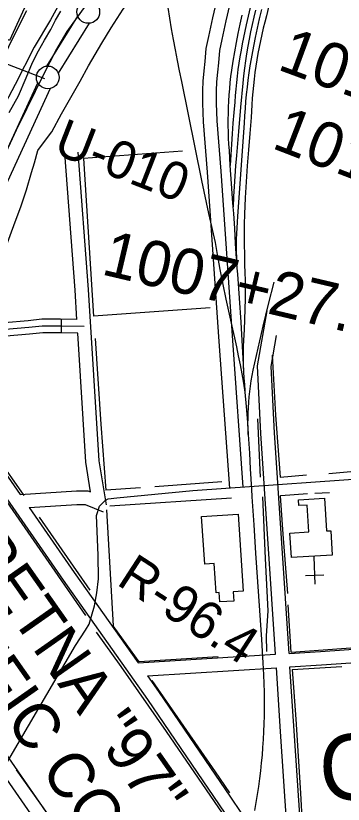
# Model space of a CAD drawing. Extents: x 3677843 to 3715951, y 511991 to 537744.
# Drawn here: x 3685293 to 3686015, y 520526 to 522265 of the extents above; entities that cross this region are included whole.
import ezdxf

# ---------------------------------------------------------------- set-up
doc = ezdxf.new("R2010")
doc.units = 0
for name, color, linetype in [('V-BLDG-OTLN', 7, 'Continuous'), ('V-CHAN-NAID', 7, 'Continuous'), ('V-FLOD-BASE', 7, 'Continuous'), ('V-LEVE-TOET', 7, 'Continuous'), ('V-RAIL-TRAK', 7, 'Continuous'), ('V-RIVR-RANG', 7, 'Continuous'), ('V-RIVR-RANG-IDEN', 7, 'Continuous'), ('V-ROAD-CNTR', 7, 'Continuous'), ('V-RRAP-RVMT', 7, 'Continuous'), ('V-SITE-OTLN', 7, 'Continuous'), ('V-SITE-VEGE', 7, 'Continuous'), ('V-SURV-IDEN', 7, 'Continuous'), ('V-SURV-LINE', 7, 'Continuous'), ('V-TOPO-GNAM-IDEN', 7, 'Continuous'), ('V-TOPO-SHOR', 7, 'Continuous')]:
    doc.layers.add(name, color=color, linetype=linetype)

msp = doc.modelspace()

# ---------------------------------------------------------------- linework, layer by layer
at = {"layer": 'V-BLDG-OTLN'}
for points in [[(3685897.2, 521124.1), (3685938.9, 521126.7), (3685935.2, 521186.1), (3685917, 521184.9), (3685916.2, 521197.5), (3685973.9, 521201.1), (3685978.4, 521128.9), (3685987.4, 521129.5), (3685990.7, 521075.8), (3685900.6, 521070.1)], [(3685783.1, 521165.8), (3685794.4, 520996.1), (3685772.2, 520994.6), (3685773.5, 520974.4), (3685743.2, 520972.4), (3685741.8, 520993.2), (3685734.6, 520992.7), (3685730.3, 521056.9), (3685709.7, 521055.6), (3685702.8, 521160.5)]]:
    msp.add_lwpolyline(points, close=True, dxfattribs=at)
at = {"layer": 'V-FLOD-BASE'}
msp.add_lwpolyline([(3685263, 521944.9), (3685294.7, 522013.4), (3685318, 522061.3), (3685355.8, 522137.4), (3685381.1, 522187.3), (3685406.3, 522230), (3685448.1, 522287.9)], dxfattribs=at)
at = {"layer": 'V-LEVE-TOET'}
for points in [[(3685184.8, 521571.8), (3685193.2, 521586.3), (3685212.4, 521629.8), (3685225.4, 521660.3), (3685249.8, 521713.5), (3685269.4, 521750.1), (3685281, 521779.9), (3685291.5, 521810.3), (3685304.1, 521843.1), (3685316.8, 521880.8), (3685327.7, 521919.2), (3685334, 521940.7), (3685341.8, 521968), (3685352.2, 521981.5), (3685372.8, 522008.7), (3685393.7, 522048.5), (3685435.3, 522120.3), (3685453.4, 522154.2), (3685483.1, 522204.3), (3685503.3, 522237.8), (3685529.5, 522279.2), (3685551.5, 522308.9), (3685559.9, 522319.8)], [(3685278.4, 522051.1), (3685298.7, 522088.4), (3685316.2, 522128.2), (3685329.8, 522162), (3685343.4, 522187.6), (3685356.7, 522211.1), (3685370, 522234.6), (3685380.8, 522254.6), (3685392.3, 522274.7)]]:
    msp.add_lwpolyline(points, dxfattribs=at)
at = {"layer": 'V-RAIL-TRAK'}
for points in [[(3685856.6, 522488.2), (3685801.3, 522244.9), (3685798, 522230.9), (3685795, 522216.8), (3685792.2, 522202.7), (3685789.6, 522188.6), (3685787.2, 522174.4), (3685784.9, 522160.2), (3685782.9, 522146), (3685781.1, 522131.7), (3685779.5, 522117.5), (3685778, 522103.2), (3685776.8, 522088.8), (3685775.8, 522074.5), (3685773.6, 522051.3), (3685771.5, 522028), (3685769.8, 522004.7), (3685768.3, 521981.4), (3685767, 521958.1), (3685766, 521934.8)], [(3685882.2, 522423.9), (3685845.7, 522264.6), (3685842.1, 522250.9), (3685838.7, 522237.1), (3685835.5, 522223.2), (3685832.4, 522209.3), (3685829.6, 522195.4), (3685827, 522181.4), (3685824.6, 522167.4), (3685822.4, 522153.4), (3685820.3, 522139.3), (3685818.5, 522125.2), (3685816.9, 522111.1), (3685815.5, 522096.9), (3685814.2, 522082.7), (3685813.2, 522068.6), (3685812.4, 522054.4), (3685811.8, 522040.2), (3685808.7, 522004.8), (3685805.9, 521969.3), (3685803.4, 521933.9), (3685801.1, 521898.4), (3685799, 521863), (3685797.2, 521827.5), (3685796.8, 521805.1), (3685796.7, 521782.8), (3685796.7, 521760.5), (3685797.1, 521738.1), (3685797.6, 521715.8), (3685798.3, 521698.4), (3685798.7, 521681.1), (3685798.9, 521663.7), (3685798.6, 521640.8), (3685798, 521617.9), (3685797.2, 521595), (3685796.3, 521572.1), (3685795.1, 521549.2), (3685794.7, 521535.3), (3685794.4, 521521.3), (3685794.5, 521507.3), (3685794.7, 521493.3), (3685795.2, 521479.4), (3685796, 521465.4), (3685797, 521451.5), (3685798.2, 521437.5), (3685798.4, 521435.1), (3685801.1, 521403.2)], [(3685628, 522282.7), (3685631.7, 522259.4), (3685635.6, 522236), (3685639.8, 522212.7), (3685644.1, 522189.5), (3685648.7, 522166.3), (3685653.5, 522143.1), (3685658.5, 522120), (3685673, 522047), (3685687.7, 521974.2), (3685702.7, 521901.3), (3685718.1, 521828.6), (3685732.7, 521764.5)], [(3685821.6, 522277.2), (3685817.7, 522261.3), (3685814.1, 522245.4), (3685810.7, 522229.4), (3685807.5, 522213.3), (3685804.5, 522197.3), (3685801.8, 522181.1), (3685799.3, 522165), (3685797.1, 522148.8), (3685795.1, 522132.5), (3685793.3, 522116.3), (3685788.5, 522063.1), (3685783.9, 522009.8), (3685779.7, 521956.5), (3685777.7, 521933.9), (3685776, 521911.2), (3685774.6, 521888.6), (3685773.4, 521865.9), (3685772.5, 521843.2)], [(3685834.6, 522278.4), (3685829.8, 522257.9), (3685825.1, 522237.3), (3685820.7, 522216.7), (3685817.6, 522201.2), (3685814.6, 522185.6), (3685811.9, 522170), (3685809.4, 522154.3), (3685807, 522138.7), (3685804.9, 522122.9), (3685803, 522107.2), (3685801.3, 522091.4), (3685799.8, 522075.7)], [(3685779.6, 521729.6), (3685777.8, 521762.7), (3685775.8, 521795.8), (3685773.6, 521828.8), (3685772.5, 521843.2), (3685771.1, 521861.9), (3685768.3, 521895), (3685766, 521934.8), (3685763.9, 521967.9), (3685763, 521981.4), (3685762.3, 521995), (3685761.8, 522008.6), (3685761.6, 522022.2), (3685761.5, 522035.9), (3685761.7, 522049.5), (3685762.1, 522063.1), (3685762.7, 522076.7), (3685763.6, 522090.2), (3685764.7, 522103.8), (3685765.9, 522117.4), (3685767.4, 522130.9), (3685769.2, 522144.4), (3685772.4, 522164.8), (3685775.9, 522185.2), (3685779.6, 522205.5), (3685783.6, 522225.9), (3685787.8, 522246.1), (3685792.2, 522266.3)], [(3685799.8, 522075.7), (3685798.5, 522059.9), (3685797.5, 522044), (3685796.6, 522028.2), (3685782.1, 521822.6), (3685781, 521809.9), (3685780.2, 521797.2), (3685779.6, 521784.4), (3685779.2, 521771.7), (3685779.1, 521758.9), (3685779.1, 521746.1), (3685779.6, 521729.6), (3685779.9, 521720.6), (3685780.7, 521707.9), (3685781.6, 521695.2), (3685785.4, 521642.1), (3685788.9, 521589), (3685792.1, 521535.9), (3685795.1, 521482.8)], [(3685732.7, 521764.5), (3685736.7, 521738.2), (3685743, 521705.3), (3685749.6, 521672.4), (3685756.3, 521639.6), (3685763.3, 521606.8), (3685770.6, 521574.1), (3685775.2, 521554.3), (3685779.6, 521534.6), (3685783.7, 521514.7), (3685787.7, 521494.9), (3685791.5, 521475), (3685795.1, 521455), (3685798.4, 521435.1)], [(3685805.5, 521341.2), (3685805.2, 521353.1), (3685805, 521365), (3685805.1, 521376.9), (3685805.4, 521388.8), (3685806, 521400.7), (3685806.7, 521412.6), (3685807.8, 521424.4), (3685809, 521436.3), (3685810.5, 521448.1), (3685812.2, 521459.8), (3685814.1, 521471.6), (3685816.3, 521483.3), (3685827.4, 521532), (3685838.8, 521580.6), (3685850.5, 521629.2), (3685862.4, 521677.7)], [(3685801.1, 521403.2), (3685803.7, 521368.9), (3685805.5, 521341.2), (3685808.1, 521300.2), (3685809.9, 521265.8), (3685812.6, 521221.3), (3685813.6, 521204), (3685817.6, 521142.1), (3685821.8, 521080.3), (3685825.9, 521016.7), (3685830.2, 520953.2), (3685834.6, 520889.6), (3685837, 520850.8), (3685837.7, 520837.9), (3685839.1, 520812), (3685840.9, 520773.2), (3685841, 520755.8), (3685841, 520738.5), (3685840.7, 520721.2), (3685840.1, 520703.8), (3685839.4, 520686.5), (3685838.4, 520669.2), (3685837.3, 520651.9), (3685835.9, 520634.7), (3685834.3, 520617.4), (3685832.4, 520600.2), (3685830.4, 520583), (3685827.9, 520565.4), (3685825.2, 520547.8), (3685822.3, 520530.3), (3685819.1, 520512.8)]]:
    msp.add_lwpolyline(points, dxfattribs=at)
at = {"layer": 'V-RIVR-RANG'}
msp.add_line((3685357.3, 522125.4), (3684667.6, 522393.5), dxfattribs=at)
at = {"layer": 'V-ROAD-CNTR'}
msp.add_line((3685393.5, 521565.6), (3685393.9, 521595.6), dxfattribs=at)
for points in [[(3685764.7, 521223.6), (3685741.8, 521546.6), (3685716.1, 521919.9), (3685707.2, 522031), (3685705.8, 522071.7), (3685705.7, 522099.8), (3685706.2, 522120.7), (3685708.7, 522143), (3685710.6, 522163.8), (3685712.8, 522192.2), (3685718.7, 522218.7), (3685727.7, 522260.1), (3685810.5, 522616.8)], [(3685794.6, 521225.7), (3685771.7, 521548.7), (3685746, 521922.1), (3685737.1, 522032.7), (3685735.8, 522072.2), (3685735.7, 522099.5), (3685736.2, 522118.7), (3685738.5, 522140), (3685740.5, 522161.2), (3685742.6, 522187.8), (3685748, 522212.3), (3685757, 522253.5), (3685839.7, 522610)], [(3685427.7, 521595.1), (3685423.8, 521659.4), (3685401, 521961.6)], [(3685493, 521186.2), (3685477.1, 521283.8), (3685453.7, 521661.4), (3685430.9, 521963.9)], [(3685865.6, 520857.2), (3685833.6, 521343.8), (3685826, 521493.1), (3685847.2, 521613.9)], [(3685427.7, 521595.1), (3685392, 521595.6), (3685350.8, 521595.7), (3685320.4, 521592.4), (3685268.3, 521588), (3685219, 521580), (3685169, 521566.7), (3685133.3, 521554.2), (3685111.4, 521537.3), (3685083.8, 521509.8)], [(3685443.7, 521579.9), (3685391.9, 521580.6), (3685351.6, 521580.7), (3685321.9, 521577.5), (3685270.2, 521573.1), (3685222.2, 521565.3), (3685173.4, 521552.3), (3685140.6, 521540.9), (3685121.3, 521526), (3685094.4, 521499.2)], [(3685429.6, 521565.1), (3685391.8, 521565.6), (3685352.4, 521565.7), (3685323.3, 521562.5), (3685272, 521558.2), (3685225.3, 521550.6), (3685177.9, 521538), (3685147.8, 521527.5), (3685131.2, 521514.7), (3685105, 521488.5)], [(3685457.9, 521215.2), (3685447.3, 521280.4), (3685429.6, 521565.1)], [(3685895.6, 520859.1), (3685863.6, 521345.5), (3685856.1, 521491.2), (3685868.1, 521559.5)], [(3685108.4, 521436.5), (3685397.6, 521020.2), (3685583.1, 520757.6), (3685741.7, 520525), (3685855.3, 520357.7), (3686146.2, 519940.1), (3686445.7, 519512.3), (3686531.7, 519376.3), (3686563.1, 519323.4)], [(3685133.1, 521453.6), (3685302.9, 521209.1)], [(3685073, 520275.9), (3685424.6, 520876.4), (3685446.8, 520910.3), (3685455.2, 520923.7), (3685466.4, 520964.1), (3685472.1, 520992.3), (3685475.7, 521023.2), (3685474.6, 521075.2), (3685470.7, 521162.8), (3685477.8, 521183.4), (3685490.1, 521196.3), (3685497, 521199.8), (3685515.8, 521201.8), (3685683.6, 521217.8), (3686141.3, 521250.4), (3686741.4, 521287.3), (3687541.1, 521335.3), (3687828.6, 521348.9)], [(3685302.9, 521209.1), (3685426.7, 521217.5), (3685452, 521217.6), (3685457.9, 521215.2)], [(3685322.8, 521180.4), (3685427.8, 521187.5), (3685446.1, 521187.6), (3685485.5, 521171.4)], [(3685322.8, 521180.4), (3685422.1, 521037.4), (3685563, 520838)], [(3686286.1, 519131.3), (3686144, 519328.6), (3685904.7, 519679), (3685701.1, 519972.6), (3685444.1, 520335.5), (3685109, 520818.5), (3684956, 521034.5), (3684945.6, 521057), (3684944.2, 521075.2), (3684948.2, 521090.9), (3684957.9, 521109.9)], [(3686310.4, 519148.8), (3686168.6, 519345.8), (3685929.4, 519696), (3685725.7, 519989.8), (3685468.7, 520352.7), (3685133.6, 520835.7), (3684982.1, 521049.6), (3684975.1, 521064.7), (3684974.5, 521072.6), (3684976.4, 521080.3), (3684983.9, 521095)], [(3685895.6, 520859.1), (3685964.9, 520863.5), (3686246, 520883.1)], [(3685563, 520838), (3685865.6, 520857.2)], [(3685897.5, 520829.2), (3685966.9, 520833.6), (3686247.8, 520853.1)], [(3685920.9, 520480.5), (3685906.8, 520688.5), (3685897.5, 520829.2)], [(3685583.3, 520809.2), (3685867.6, 520827.3)], [(3685891, 520478.8), (3685876.8, 520686.5), (3685867.6, 520827.3)], [(3685583.3, 520809.2), (3685607.7, 520774.7), (3685766.5, 520541.9), (3685812.3, 520474.5)]]:
    msp.add_lwpolyline(points, dxfattribs=at)
at = {"layer": 'V-RRAP-RVMT'}
msp.add_lwpolyline([(3685786.6, 523736.9), (3685803.9, 523538.5), (3685811.2, 523536.3), (3685766, 523388.1), (3685773.7, 523385.3), (3685701.7, 523180), (3685697.1, 523181.5), (3685625.8, 523002.2), (3685631.9, 522999.7), (3685555.9, 522806.8), (3685560.3, 522804.4), (3685468.5, 522610.2), (3685474.4, 522607.1), (3685374.1, 522416.5), (3685367.1, 522420.5), (3685330.1, 522350.7), (3685340.9, 522345.3), (3685279.4, 522210.4), (3685265.2, 522216.7), (3685174.1, 522060), (3685141.6, 522079.6)], dxfattribs=at)
at = {"layer": 'V-SITE-OTLN'}
for p, q in [((3685950.3, 521071.7), (3685952.7, 521011.8)), ((3685931.9, 521031), (3685971.9, 521032.5))]:
    msp.add_line(p, q, dxfattribs=at)
at = {"layer": 'V-SITE-VEGE'}
msp.add_lwpolyline([(3685408.4, 522326.7), (3685369.6, 522255.4), (3685333.6, 522195.1), (3685292, 522112.9), (3685247.7, 522030.6), (3685217.1, 521964.8), (3685156.3, 521884), (3685149.4, 521878.6), (3685144, 521885.5), (3685146.8, 521899.2), (3685159.3, 521930.7), (3685189.8, 521996.6), (3685213.4, 522054.2), (3685232.9, 522099.4), (3685256.5, 522151.5), (3685281.4, 522205), (3685317.5, 522276.3)], dxfattribs=at)
at = {"layer": 'V-SURV-LINE'}
for points in [[(3685361.3, 522153.6), (3685429.7, 522264)], [(3685455.2, 522248.2), (3685386.8, 522137.8)], [(3685189.8, 521786.8), (3685341.6, 522116.9)], [(3685368.8, 522104.3), (3685217, 521774.3)]]:
    msp.add_lwpolyline(points, dxfattribs=at)
for centre in [(3685453, 522273.1), (3685363.6, 522128.7)]:
    msp.add_circle(centre, 25, dxfattribs=at)
at = {"layer": 'V-TOPO-SHOR'}
for p, q in [((3685660.8, 521966.2), (3685442, 521949.8)), ((3685442, 521949.8), (3685464.6, 521602.3)), ((3685721.8, 521620.9), (3685464.6, 521602.3)), ((3685826, 521375.8), (3685832.2, 521247.5)), ((3685983.3, 521255.6), (3686061, 521262.8)), ((3685747.5, 521237), (3685599.4, 521226.4)), ((3685568.3, 521224.3), (3685491.6, 521219.2)), ((3685952, 521212.5), (3685984.9, 521214)), ((3685768.3, 521201), (3685500.3, 521183.2)), ((3685344.4, 521159.3), (3685456.3, 520998.2)), ((3685493.4, 521175.2), (3685507.6, 520920.1)), ((3685900.5, 520862), (3685893.8, 520966.3)), ((3685900.5, 520862), (3686051.6, 520872.4)), ((3685902.4, 520823.5), (3686012.2, 520829.8))]:
    msp.add_line(p, q, dxfattribs=at)
for points in [[(3685468.1, 521553.4), (3685480.9, 521364.5), (3685491.6, 521219.2)], [(3685858.2, 521516.6), (3685866, 521384.3), (3685876.1, 521247.7), (3685934.2, 521252.3)], [(3685133.9, 521459.7), (3685250.6, 521292.1), (3685310.7, 521207.1)], [(3685447.5, 520942.9), (3685327.3, 521116.6), (3685193.7, 521308.1), (3685120.8, 521412.5)], [(3685893.1, 520990.7), (3685882.6, 521122.1), (3685876.6, 521206.5), (3685877.4, 521207.3), (3685935.9, 521211.4)], [(3685836.7, 521204.3), (3685842.9, 521068.2), (3685848.4, 520952.8), (3685845.1, 520897.5), (3685845.8, 520863.3)], [(3685739.3, 520851.2), (3685564.9, 520840.3), (3685507.6, 520920.1)], [(3685749, 520506.5), (3685625.2, 520686.7), (3685525.3, 520830), (3685471.2, 520906.1)], [(3685902.4, 520823.5), (3685910.6, 520714), (3685921, 520550.7), (3685924.7, 520483.2), (3685925.5, 520478.9), (3685930.2, 520478.5), (3686083.2, 520490.2)], [(3685593, 520799), (3685732.5, 520598.2), (3685764.2, 520551.4)], [(3685293.9, 520602.6), (3685362, 520506.3), (3685437.4, 520396.6), (3685509.6, 520293.7), (3685569.3, 520208.7), (3685659.5, 520080)]]:
    msp.add_lwpolyline(points, dxfattribs=at)

# ---------------------------------------------------------------- texts
at = {"layer": 'V-CHAN-NAID'}
for s, p in [('GRETNA "97" HARBOR', (3685114.5, 521175.6)), ('TRAFFIC CONTROL (96.6) (6)', (3684999.9, 521095.2))]:
    msp.add_text(s, height=100, rotation=305.076, dxfattribs=at).set_placement(p)
at = {"layer": 'V-RIVR-RANG-IDEN'}
for s, rotation, p in [('U-010', 338.6133, (3685372.8, 521962.3)), ('R-96.4', 327.0816, (3685512.7, 521012.3))]:
    msp.add_text(s, height=83, rotation=rotation, dxfattribs=at).set_placement(p)
at = {"layer": 'V-SURV-IDEN'}
for s, rotation, p in [('1016+85.7', 338.2508, (3685913.3, 522411.2)), ('1013+00.7', 339.72, (3685867.1, 522147.2)), ('1011+30.9', 338.9421, (3685854.6, 521974)), ('1007+27.7', 346.7678, (3685479.1, 521695.2))]:
    msp.add_text(s, height=100, rotation=rotation, dxfattribs=at).set_placement(p)
at = {"layer": 'V-TOPO-GNAM-IDEN'}
msp.add_text('Gretna', height=145, rotation=1.3443, dxfattribs=at).set_placement((3685963.4, 520534.6))

doc.saveas('drawing.dxf')
